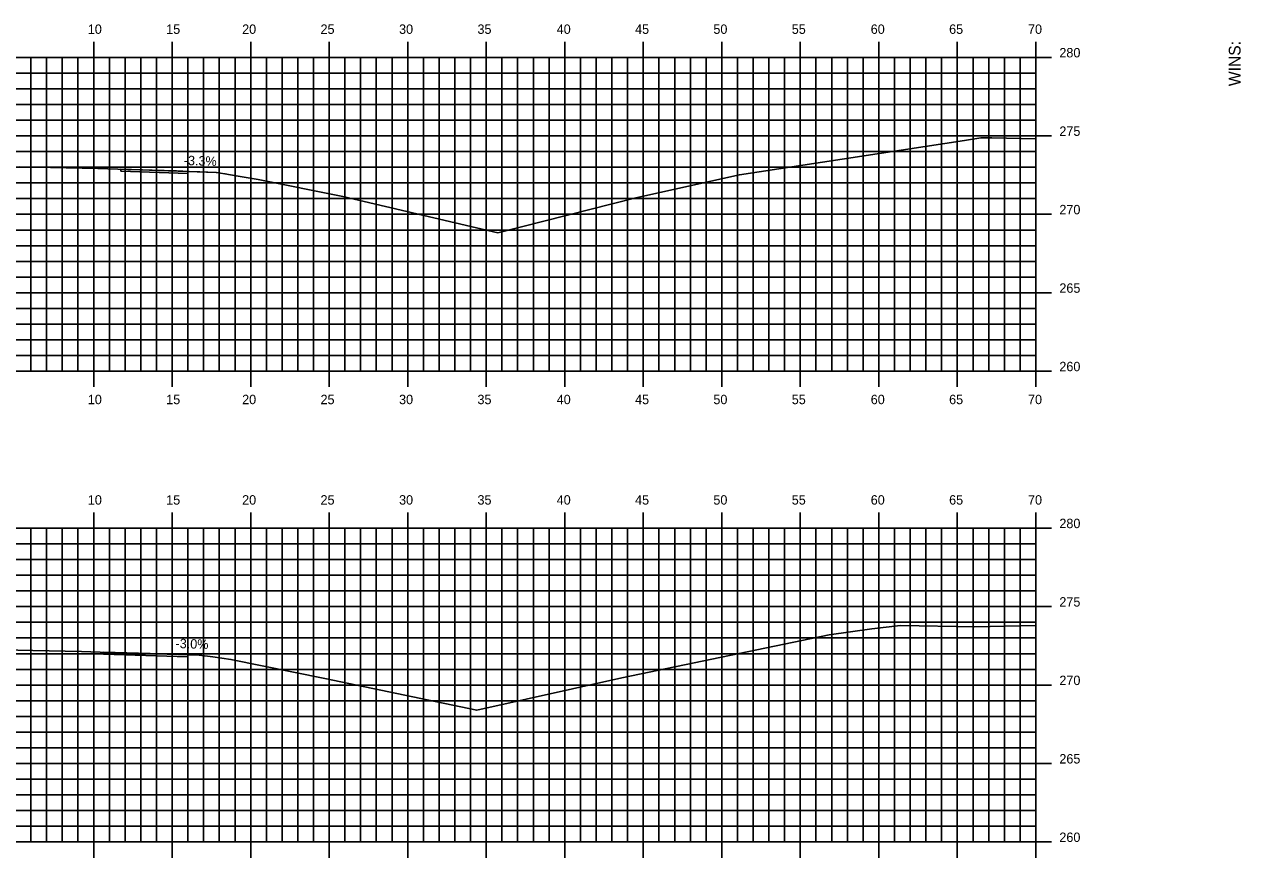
# Model space of a CAD drawing. Extents: x 1170543 to 1177585, y 609599 to 610623.
# Drawn here: x 1176841.2 to 1176918.7, y 610306.8 to 610359.9 of the extents above; entities that cross this region are included whole.
import ezdxf

# ---------------------------------------------------------------- set-up
doc = ezdxf.new("R2010")
doc.units = 0
for name, color, linetype in [('ANNOTATION', 7, 'Continuous'), ('BORDER', 7, 'Continuous'), ('D_Roadway_Centerline', 7, 'Continuous'), ('D_Roadway_Edge_TW', 7, 'Continuous'), ('H_V ANNOTATION', 7, 'Continuous'), ('MAJOR', 7, 'Continuous'), ('MINOR', 7, 'Continuous'), ('S_Roadway_Centerline', 7, 'Continuous')]:
    doc.layers.add(name, color=color, linetype=linetype)

msp = doc.modelspace()

# ---------------------------------------------------------------- linework, layer by layer
at = {"layer": 'D_Roadway_Centerline'}
for points in [[(1176847.391, 610350.677), (1176848.752, 610350.632), (1176851.654, 610350.535), (1176852.417, 610350.51), (1176853.462, 610350.475)], [(1176846.279, 610319.894), (1176849.246, 610319.806), (1176851.654, 610319.735), (1176852.137, 610319.72), (1176852.367, 610319.714)]]:
    msp.add_lwpolyline(points, dxfattribs=at)
at = {"layer": 'D_Roadway_Edge_TW'}
for points in [[(1176847.391, 610350.677), (1176853.462, 610350.475), (1176851.654, 610350.535), (1176851.654, 610350.41), (1176847.391, 610350.552), (1176847.391, 610350.677)], [(1176847.391, 610350.677), (1176853.462, 610350.475), (1176851.654, 610350.535), (1176851.654, 610350.41), (1176847.391, 610350.552), (1176847.391, 610350.677)], [(1176846.279, 610319.894), (1176852.367, 610319.714), (1176851.654, 610319.735), (1176851.654, 610319.61), (1176846.279, 610319.769), (1176846.279, 610319.894)], [(1176846.279, 610319.894), (1176852.367, 610319.714), (1176851.654, 610319.735), (1176851.654, 610319.61), (1176846.279, 610319.769), (1176846.279, 610319.894)]]:
    msp.add_lwpolyline(points, dxfattribs=at)
at = {"layer": 'MAJOR'}
for p, q in [((1176845.654, 610358.803), (1176845.654, 610357.801)), ((1176850.654, 610358.803), (1176850.654, 610357.801)), ((1176855.654, 610358.803), (1176855.654, 610357.801)), ((1176860.654, 610358.803), (1176860.654, 610357.801)), ((1176865.654, 610358.803), (1176865.654, 610357.801)), ((1176870.654, 610358.803), (1176870.654, 610357.801)), ((1176875.654, 610358.803), (1176875.654, 610357.801)), ((1176880.654, 610358.803), (1176880.654, 610357.801)), ((1176885.654, 610358.803), (1176885.654, 610357.801)), ((1176890.654, 610358.803), (1176890.654, 610357.801)), ((1176895.654, 610358.803), (1176895.654, 610357.801)), ((1176900.654, 610358.803), (1176900.654, 610357.801)), ((1176905.654, 610358.803), (1176905.654, 610357.801)), ((1176765.654, 610357.801), (1176905.654, 610357.801)), ((1176765.654, 610357.801), (1176905.654, 610357.801)), ((1176845.654, 610337.801), (1176845.654, 610357.801)), ((1176850.654, 610337.801), (1176850.654, 610357.801)), ((1176855.654, 610337.801), (1176855.654, 610357.801)), ((1176860.654, 610337.801), (1176860.654, 610357.801)), ((1176865.654, 610337.801), (1176865.654, 610357.801)), ((1176870.654, 610337.801), (1176870.654, 610357.801)), ((1176875.654, 610337.801), (1176875.654, 610357.801)), ((1176880.654, 610337.801), (1176880.654, 610357.801)), ((1176885.654, 610337.801), (1176885.654, 610357.801)), ((1176890.654, 610337.801), (1176890.654, 610357.801)), ((1176895.654, 610337.801), (1176895.654, 610357.801)), ((1176900.654, 610337.801), (1176900.654, 610357.801)), ((1176906.656, 610357.801), (1176904.652, 610357.801)), ((1176905.654, 610337.801), (1176905.654, 610357.801)), ((1176905.654, 610337.801), (1176905.654, 610357.801)), ((1176765.654, 610352.801), (1176905.654, 610352.801)), ((1176906.656, 610352.801), (1176904.652, 610352.801)), ((1176765.654, 610347.801), (1176905.654, 610347.801)), ((1176906.656, 610347.801), (1176904.652, 610347.801)), ((1176765.654, 610342.801), (1176905.654, 610342.801)), ((1176906.656, 610342.801), (1176904.652, 610342.801)), ((1176765.654, 610337.801), (1176905.654, 610337.801)), ((1176765.654, 610337.801), (1176905.654, 610337.801)), ((1176845.654, 610336.799), (1176845.654, 610337.801)), ((1176850.654, 610336.799), (1176850.654, 610337.801)), ((1176855.654, 610336.799), (1176855.654, 610337.801)), ((1176860.654, 610336.799), (1176860.654, 610337.801)), ((1176865.654, 610336.799), (1176865.654, 610337.801)), ((1176870.654, 610336.799), (1176870.654, 610337.801)), ((1176875.654, 610336.799), (1176875.654, 610337.801)), ((1176880.654, 610336.799), (1176880.654, 610337.801)), ((1176885.654, 610336.799), (1176885.654, 610337.801)), ((1176890.654, 610336.799), (1176890.654, 610337.801)), ((1176895.654, 610336.799), (1176895.654, 610337.801)), ((1176900.654, 610336.799), (1176900.654, 610337.801)), ((1176906.656, 610337.801), (1176904.652, 610337.801)), ((1176905.654, 610336.799), (1176905.654, 610337.801)), ((1176845.654, 610328.803), (1176845.654, 610327.801)), ((1176850.654, 610328.803), (1176850.654, 610327.801)), ((1176855.654, 610328.803), (1176855.654, 610327.801)), ((1176860.654, 610328.803), (1176860.654, 610327.801)), ((1176865.654, 610328.803), (1176865.654, 610327.801)), ((1176870.654, 610328.803), (1176870.654, 610327.801)), ((1176875.654, 610328.803), (1176875.654, 610327.801)), ((1176880.654, 610328.803), (1176880.654, 610327.801)), ((1176885.654, 610328.803), (1176885.654, 610327.801)), ((1176890.654, 610328.803), (1176890.654, 610327.801)), ((1176895.654, 610328.803), (1176895.654, 610327.801)), ((1176900.654, 610328.803), (1176900.654, 610327.801)), ((1176905.654, 610328.803), (1176905.654, 610327.801)), ((1176765.654, 610327.801), (1176905.654, 610327.801)), ((1176765.654, 610327.801), (1176905.654, 610327.801)), ((1176845.654, 610307.801), (1176845.654, 610327.801)), ((1176850.654, 610307.801), (1176850.654, 610327.801)), ((1176855.654, 610307.801), (1176855.654, 610327.801)), ((1176860.654, 610307.801), (1176860.654, 610327.801)), ((1176865.654, 610307.801), (1176865.654, 610327.801)), ((1176870.654, 610307.801), (1176870.654, 610327.801)), ((1176875.654, 610307.801), (1176875.654, 610327.801)), ((1176880.654, 610307.801), (1176880.654, 610327.801)), ((1176885.654, 610307.801), (1176885.654, 610327.801)), ((1176890.654, 610307.801), (1176890.654, 610327.801)), ((1176895.654, 610307.801), (1176895.654, 610327.801)), ((1176900.654, 610307.801), (1176900.654, 610327.801)), ((1176906.656, 610327.801), (1176904.652, 610327.801)), ((1176905.654, 610307.801), (1176905.654, 610327.801)), ((1176905.654, 610307.801), (1176905.654, 610327.801)), ((1176765.654, 610322.801), (1176905.654, 610322.801)), ((1176906.656, 610322.801), (1176904.652, 610322.801)), ((1176765.654, 610317.801), (1176905.654, 610317.801)), ((1176906.656, 610317.801), (1176904.652, 610317.801)), ((1176765.654, 610312.801), (1176905.654, 610312.801)), ((1176906.656, 610312.801), (1176904.652, 610312.801)), ((1176765.654, 610307.801), (1176905.654, 610307.801)), ((1176765.654, 610307.801), (1176905.654, 610307.801)), ((1176845.654, 610306.799), (1176845.654, 610307.801)), ((1176850.654, 610306.799), (1176850.654, 610307.801)), ((1176855.654, 610306.799), (1176855.654, 610307.801)), ((1176860.654, 610306.799), (1176860.654, 610307.801)), ((1176865.654, 610306.799), (1176865.654, 610307.801)), ((1176870.654, 610306.799), (1176870.654, 610307.801)), ((1176875.654, 610306.799), (1176875.654, 610307.801)), ((1176880.654, 610306.799), (1176880.654, 610307.801)), ((1176885.654, 610306.799), (1176885.654, 610307.801)), ((1176890.654, 610306.799), (1176890.654, 610307.801)), ((1176895.654, 610306.799), (1176895.654, 610307.801)), ((1176900.654, 610306.799), (1176900.654, 610307.801)), ((1176906.656, 610307.801), (1176904.652, 610307.801)), ((1176905.654, 610306.799), (1176905.654, 610307.801))]:
    msp.add_line(p, q, dxfattribs=at)
at = {"layer": 'MINOR'}
for p, q in [((1176841.654, 610337.801), (1176841.654, 610357.801)), ((1176842.654, 610337.801), (1176842.654, 610357.801)), ((1176843.654, 610337.801), (1176843.654, 610357.801)), ((1176844.654, 610337.801), (1176844.654, 610357.801)), ((1176846.654, 610337.801), (1176846.654, 610357.801)), ((1176847.654, 610337.801), (1176847.654, 610357.801)), ((1176848.654, 610337.801), (1176848.654, 610357.801)), ((1176849.654, 610337.801), (1176849.654, 610357.801)), ((1176851.654, 610337.801), (1176851.654, 610357.801)), ((1176852.654, 610337.801), (1176852.654, 610357.801)), ((1176853.654, 610337.801), (1176853.654, 610357.801)), ((1176854.654, 610337.801), (1176854.654, 610357.801)), ((1176856.654, 610337.801), (1176856.654, 610357.801)), ((1176857.654, 610337.801), (1176857.654, 610357.801)), ((1176858.654, 610337.801), (1176858.654, 610357.801)), ((1176859.654, 610337.801), (1176859.654, 610357.801)), ((1176861.654, 610337.801), (1176861.654, 610357.801)), ((1176862.654, 610337.801), (1176862.654, 610357.801)), ((1176863.654, 610337.801), (1176863.654, 610357.801)), ((1176864.654, 610337.801), (1176864.654, 610357.801)), ((1176866.654, 610337.801), (1176866.654, 610357.801)), ((1176867.654, 610337.801), (1176867.654, 610357.801)), ((1176868.654, 610337.801), (1176868.654, 610357.801)), ((1176869.654, 610337.801), (1176869.654, 610357.801)), ((1176871.654, 610337.801), (1176871.654, 610357.801)), ((1176872.654, 610337.801), (1176872.654, 610357.801)), ((1176873.654, 610337.801), (1176873.654, 610357.801)), ((1176874.654, 610337.801), (1176874.654, 610357.801)), ((1176876.654, 610337.801), (1176876.654, 610357.801)), ((1176877.654, 610337.801), (1176877.654, 610357.801)), ((1176878.654, 610337.801), (1176878.654, 610357.801)), ((1176879.654, 610337.801), (1176879.654, 610357.801)), ((1176881.654, 610337.801), (1176881.654, 610357.801)), ((1176882.654, 610337.801), (1176882.654, 610357.801)), ((1176883.654, 610337.801), (1176883.654, 610357.801)), ((1176884.654, 610337.801), (1176884.654, 610357.801)), ((1176886.654, 610337.801), (1176886.654, 610357.801)), ((1176887.654, 610337.801), (1176887.654, 610357.801)), ((1176888.654, 610337.801), (1176888.654, 610357.801)), ((1176889.654, 610337.801), (1176889.654, 610357.801)), ((1176891.654, 610337.801), (1176891.654, 610357.801)), ((1176892.654, 610337.801), (1176892.654, 610357.801)), ((1176893.654, 610337.801), (1176893.654, 610357.801)), ((1176894.654, 610337.801), (1176894.654, 610357.801)), ((1176896.654, 610337.801), (1176896.654, 610357.801)), ((1176897.654, 610337.801), (1176897.654, 610357.801)), ((1176898.654, 610337.801), (1176898.654, 610357.801)), ((1176899.654, 610337.801), (1176899.654, 610357.801)), ((1176901.654, 610337.801), (1176901.654, 610357.801)), ((1176902.654, 610337.801), (1176902.654, 610357.801)), ((1176903.654, 610337.801), (1176903.654, 610357.801)), ((1176904.654, 610337.801), (1176904.654, 610357.801)), ((1176765.654, 610356.801), (1176905.654, 610356.801)), ((1176905.654, 610356.801), (1176904.652, 610356.801)), ((1176765.654, 610355.801), (1176905.654, 610355.801)), ((1176905.654, 610355.801), (1176904.652, 610355.801)), ((1176765.654, 610354.801), (1176905.654, 610354.801)), ((1176905.654, 610354.801), (1176904.652, 610354.801)), ((1176765.654, 610353.801), (1176905.654, 610353.801)), ((1176905.654, 610353.801), (1176904.652, 610353.801)), ((1176765.654, 610351.801), (1176905.654, 610351.801)), ((1176905.654, 610351.801), (1176904.652, 610351.801)), ((1176765.654, 610350.801), (1176905.654, 610350.801)), ((1176905.654, 610350.801), (1176904.652, 610350.801)), ((1176765.654, 610349.801), (1176905.654, 610349.801)), ((1176905.654, 610349.801), (1176904.652, 610349.801)), ((1176765.654, 610348.801), (1176905.654, 610348.801)), ((1176905.654, 610348.801), (1176904.652, 610348.801)), ((1176765.654, 610346.801), (1176905.654, 610346.801)), ((1176905.654, 610346.801), (1176904.652, 610346.801)), ((1176765.654, 610345.801), (1176905.654, 610345.801)), ((1176905.654, 610345.801), (1176904.652, 610345.801)), ((1176765.654, 610344.801), (1176905.654, 610344.801)), ((1176905.654, 610344.801), (1176904.652, 610344.801)), ((1176765.654, 610343.801), (1176905.654, 610343.801)), ((1176905.654, 610343.801), (1176904.652, 610343.801)), ((1176765.654, 610341.801), (1176905.654, 610341.801)), ((1176905.654, 610341.801), (1176904.652, 610341.801)), ((1176765.654, 610340.801), (1176905.654, 610340.801)), ((1176905.654, 610340.801), (1176904.652, 610340.801)), ((1176765.654, 610339.801), (1176905.654, 610339.801)), ((1176905.654, 610339.801), (1176904.652, 610339.801)), ((1176765.654, 610338.801), (1176905.654, 610338.801)), ((1176905.654, 610338.801), (1176904.652, 610338.801)), ((1176841.654, 610307.801), (1176841.654, 610327.801)), ((1176842.654, 610307.801), (1176842.654, 610327.801)), ((1176843.654, 610307.801), (1176843.654, 610327.801)), ((1176844.654, 610307.801), (1176844.654, 610327.801)), ((1176846.654, 610307.801), (1176846.654, 610327.801)), ((1176847.654, 610307.801), (1176847.654, 610327.801)), ((1176848.654, 610307.801), (1176848.654, 610327.801)), ((1176849.654, 610307.801), (1176849.654, 610327.801)), ((1176851.654, 610307.801), (1176851.654, 610327.801)), ((1176852.654, 610307.801), (1176852.654, 610327.801)), ((1176853.654, 610307.801), (1176853.654, 610327.801)), ((1176854.654, 610307.801), (1176854.654, 610327.801)), ((1176856.654, 610307.801), (1176856.654, 610327.801)), ((1176857.654, 610307.801), (1176857.654, 610327.801)), ((1176858.654, 610307.801), (1176858.654, 610327.801)), ((1176859.654, 610307.801), (1176859.654, 610327.801)), ((1176861.654, 610307.801), (1176861.654, 610327.801)), ((1176862.654, 610307.801), (1176862.654, 610327.801)), ((1176863.654, 610307.801), (1176863.654, 610327.801)), ((1176864.654, 610307.801), (1176864.654, 610327.801)), ((1176866.654, 610307.801), (1176866.654, 610327.801)), ((1176867.654, 610307.801), (1176867.654, 610327.801)), ((1176868.654, 610307.801), (1176868.654, 610327.801)), ((1176869.654, 610307.801), (1176869.654, 610327.801)), ((1176871.654, 610307.801), (1176871.654, 610327.801)), ((1176872.654, 610307.801), (1176872.654, 610327.801)), ((1176873.654, 610307.801), (1176873.654, 610327.801)), ((1176874.654, 610307.801), (1176874.654, 610327.801)), ((1176876.654, 610307.801), (1176876.654, 610327.801)), ((1176877.654, 610307.801), (1176877.654, 610327.801)), ((1176878.654, 610307.801), (1176878.654, 610327.801)), ((1176879.654, 610307.801), (1176879.654, 610327.801)), ((1176881.654, 610307.801), (1176881.654, 610327.801)), ((1176882.654, 610307.801), (1176882.654, 610327.801)), ((1176883.654, 610307.801), (1176883.654, 610327.801)), ((1176884.654, 610307.801), (1176884.654, 610327.801)), ((1176886.654, 610307.801), (1176886.654, 610327.801)), ((1176887.654, 610307.801), (1176887.654, 610327.801)), ((1176888.654, 610307.801), (1176888.654, 610327.801)), ((1176889.654, 610307.801), (1176889.654, 610327.801)), ((1176891.654, 610307.801), (1176891.654, 610327.801)), ((1176892.654, 610307.801), (1176892.654, 610327.801)), ((1176893.654, 610307.801), (1176893.654, 610327.801)), ((1176894.654, 610307.801), (1176894.654, 610327.801)), ((1176896.654, 610307.801), (1176896.654, 610327.801)), ((1176897.654, 610307.801), (1176897.654, 610327.801)), ((1176898.654, 610307.801), (1176898.654, 610327.801)), ((1176899.654, 610307.801), (1176899.654, 610327.801)), ((1176901.654, 610307.801), (1176901.654, 610327.801)), ((1176902.654, 610307.801), (1176902.654, 610327.801)), ((1176903.654, 610307.801), (1176903.654, 610327.801)), ((1176904.654, 610307.801), (1176904.654, 610327.801)), ((1176765.654, 610326.801), (1176905.654, 610326.801)), ((1176905.654, 610326.801), (1176904.652, 610326.801)), ((1176765.654, 610325.801), (1176905.654, 610325.801)), ((1176905.654, 610325.801), (1176904.652, 610325.801)), ((1176765.654, 610324.801), (1176905.654, 610324.801)), ((1176905.654, 610324.801), (1176904.652, 610324.801)), ((1176765.654, 610323.801), (1176905.654, 610323.801)), ((1176905.654, 610323.801), (1176904.652, 610323.801)), ((1176765.654, 610321.801), (1176905.654, 610321.801)), ((1176905.654, 610321.801), (1176904.652, 610321.801)), ((1176765.654, 610320.801), (1176905.654, 610320.801)), ((1176905.654, 610320.801), (1176904.652, 610320.801)), ((1176765.654, 610319.801), (1176905.654, 610319.801)), ((1176905.654, 610319.801), (1176904.652, 610319.801)), ((1176765.654, 610318.801), (1176905.654, 610318.801)), ((1176905.654, 610318.801), (1176904.652, 610318.801)), ((1176765.654, 610316.801), (1176905.654, 610316.801)), ((1176905.654, 610316.801), (1176904.652, 610316.801)), ((1176765.654, 610315.801), (1176905.654, 610315.801)), ((1176905.654, 610315.801), (1176904.652, 610315.801)), ((1176765.654, 610314.801), (1176905.654, 610314.801)), ((1176905.654, 610314.801), (1176904.652, 610314.801)), ((1176765.654, 610313.801), (1176905.654, 610313.801)), ((1176905.654, 610313.801), (1176904.652, 610313.801)), ((1176765.654, 610311.801), (1176905.654, 610311.801)), ((1176905.654, 610311.801), (1176904.652, 610311.801)), ((1176765.654, 610310.801), (1176905.654, 610310.801)), ((1176905.654, 610310.801), (1176904.652, 610310.801)), ((1176765.654, 610309.801), (1176905.654, 610309.801)), ((1176905.654, 610309.801), (1176904.652, 610309.801)), ((1176765.654, 610308.801), (1176905.654, 610308.801)), ((1176905.654, 610308.801), (1176904.652, 610308.801))]:
    msp.add_line(p, q, dxfattribs=at)
at = {"layer": 'S_Roadway_Centerline'}
for points in [[(1176840.916, 610350.836), (1176842.896, 610350.791), (1176845.917, 610350.721), (1176847.83, 610350.664), (1176850.917, 610350.568), (1176851.731, 610350.539), (1176853.462, 610350.475), (1176854.009, 610350.385), (1176854.728, 610350.254), (1176856.123, 610350.028), (1176861.514, 610348.934), (1176871.401, 610346.623), (1176880.184, 610348.858), (1176886.781, 610350.324), (1176901.105, 610352.499), (1176902.15, 610352.674), (1176902.849, 610352.67), (1176905.654, 610352.619)], [(1176839.876, 610320.047), (1176841.785, 610320.004), (1176844.878, 610319.934), (1176846.656, 610319.883), (1176849.88, 610319.792), (1176851.303, 610319.747), (1176852.367, 610319.714), (1176853.251, 610319.597), (1176854.388, 610319.43), (1176860.38, 610318.215), (1176870.053, 610316.2), (1176879.285, 610318.251), (1176892.497, 610320.994), (1176895.213, 610321.38), (1176897.04, 610321.59), (1176901.766, 610321.513), (1176905.654, 610321.602)]]:
    msp.add_lwpolyline(points, dxfattribs=at)

# ---------------------------------------------------------------- texts
at = {"layer": 'ANNOTATION'}
for s, rotation, p in [('-3.3%', 358.09711, (1176851.383, 610350.945)), ('-3.0%', 358.30762, (1176850.858, 610320.159))]:
    msp.add_text(s, height=0.6, rotation=rotation, dxfattribs=at).set_placement(p)
at = {"layer": 'BORDER'}
msp.add_text('WINS:', height=0.7453, rotation=90, dxfattribs=at).set_placement((1176918.69, 610355.969))
at = {"layer": 'H_V ANNOTATION'}
for s, p in [('10', (1176845.28, 610359.301)), ('15', (1176850.272, 610359.301)), ('20', (1176855.108, 610359.301)), ('25', (1176860.1, 610359.301)), ('30', (1176865.103, 610359.301)), ('35', (1176870.095, 610359.301)), ('40', (1176875.141, 610359.301)), ('45', (1176880.133, 610359.301)), ('50', (1176885.119, 610359.301)), ('55', (1176890.111, 610359.301)), ('60', (1176895.141, 610359.301)), ('65', (1176900.133, 610359.301)), ('70', (1176905.157, 610359.301)), ('280', (1176907.154, 610357.801)), ('275', (1176907.154, 610352.801)), ('270', (1176907.154, 610347.801)), ('265', (1176907.154, 610342.801)), ('260', (1176907.154, 610337.801)), ('10', (1176845.28, 610335.701)), ('15', (1176850.272, 610335.701)), ('20', (1176855.108, 610335.701)), ('25', (1176860.1, 610335.701)), ('30', (1176865.103, 610335.701)), ('35', (1176870.095, 610335.701)), ('40', (1176875.141, 610335.701)), ('45', (1176880.133, 610335.701)), ('50', (1176885.119, 610335.701)), ('55', (1176890.111, 610335.701)), ('60', (1176895.141, 610335.701)), ('65', (1176900.133, 610335.701)), ('70', (1176905.157, 610335.701)), ('10', (1176845.28, 610329.301)), ('15', (1176850.272, 610329.301)), ('20', (1176855.108, 610329.301)), ('25', (1176860.1, 610329.301)), ('30', (1176865.103, 610329.301)), ('35', (1176870.095, 610329.301)), ('40', (1176875.141, 610329.301)), ('45', (1176880.133, 610329.301)), ('50', (1176885.119, 610329.301)), ('55', (1176890.111, 610329.301)), ('60', (1176895.141, 610329.301)), ('65', (1176900.133, 610329.301)), ('70', (1176905.157, 610329.301)), ('280', (1176907.154, 610327.801)), ('275', (1176907.154, 610322.801)), ('270', (1176907.154, 610317.801)), ('265', (1176907.154, 610312.801)), ('260', (1176907.154, 610307.801))]:
    msp.add_text(s, height=0.6, dxfattribs=at).set_placement(p)

doc.saveas('drawing.dxf')
